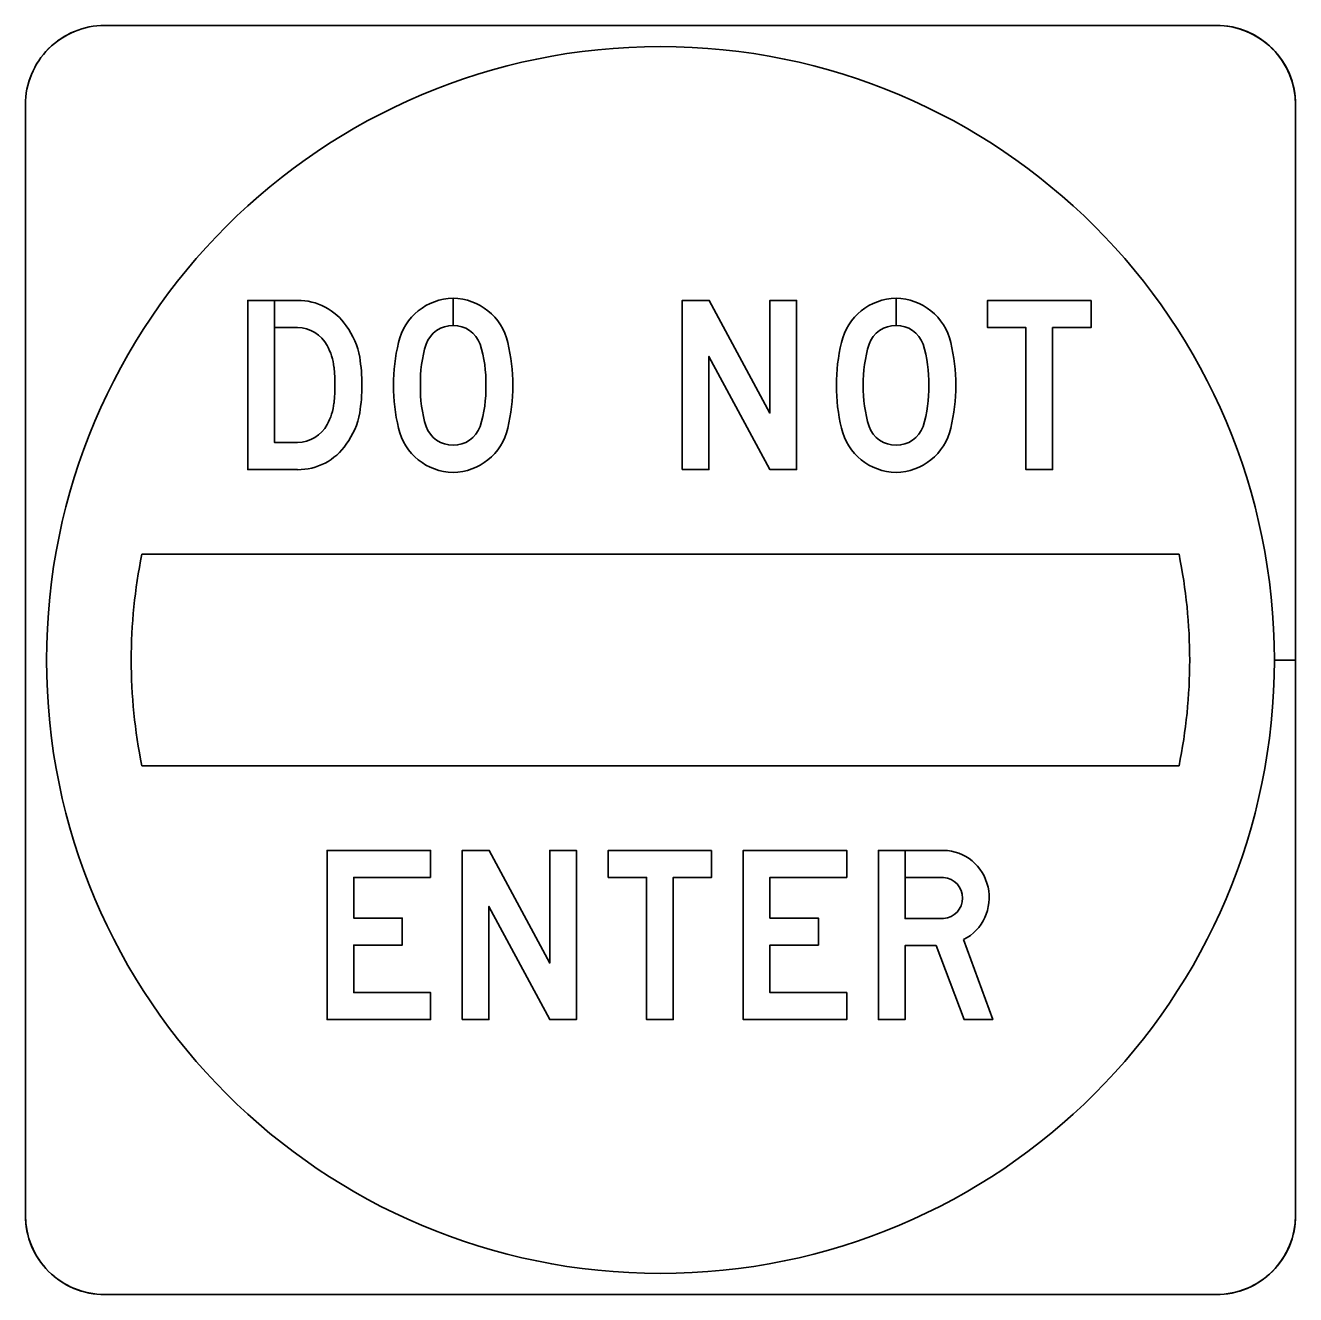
# Model space of a CAD drawing. Extents: x 658976 to 668726, y 639543 to 647196.
# Drawn here: x 664928.8 to 664966.31, y 643182.99 to 643220.49 of the extents above; entities that cross this region are included whole.
import ezdxf

# ---------------------------------------------------------------- set-up
doc = ezdxf.new("R2010")
doc.units = 0
doc.layers.add('R_SIGN - HWY 16', color=7, linetype='Continuous')

msp = doc.modelspace()

# ---------------------------------------------------------------- linework, layer by layer
at = {"layer": 'R_SIGN - HWY 16'}
for p, q in [((664963.97, 643220.489), (664931.145, 643220.489)), ((664963.97, 643220.489), (664931.145, 643220.489)), ((664963.969, 643220.488), (664931.145, 643220.488)), ((664963.969, 643220.488), (664931.145, 643220.488)), ((664963.969, 643220.488), (664931.145, 643220.488)), ((664928.8, 643218.146), (664928.8, 643185.332)), ((664928.8, 643218.146), (664928.8, 643185.332)), ((664928.8, 643218.144), (664928.8, 643185.332)), ((664928.8, 643218.144), (664928.8, 643185.332)), ((664928.8, 643218.144), (664928.8, 643185.332)), ((664966.313, 643185.332), (664966.313, 643218.144)), ((664966.313, 643201.737), (664966.313, 643218.144)), ((664966.313, 643201.737), (664966.313, 643218.144)), ((664966.315, 643185.332), (664966.315, 643218.146)), ((664966.315, 643185.332), (664966.315, 643218.146)), ((664941.433, 643211.619), (664941.433, 643212.424)), ((664941.433, 643212.424), (664941.433, 643211.619)), ((664941.433, 643211.619), (664941.433, 643212.424)), ((664941.433, 643212.424), (664941.433, 643211.619)), ((664954.515, 643211.619), (664954.515, 643212.424)), ((664954.515, 643212.424), (664954.515, 643211.619)), ((664954.515, 643211.619), (664954.515, 643212.424)), ((664954.515, 643212.424), (664954.515, 643211.619)), ((664936.836, 643211.563), (664936.161, 643211.563)), ((664941.433, 643211.619), (664941.433, 643211.619)), ((664941.433, 643211.619), (664941.433, 643211.619)), ((664954.515, 643211.619), (664954.515, 643211.619)), ((664954.515, 643211.619), (664954.515, 643211.619)), ((664936.836, 643208.163), (664936.161, 643208.163)), ((664936.836, 643208.163), (664936.161, 643208.163)), ((664935.365, 643207.363), (664936.836, 643207.363)), ((664962.871, 643204.863), (664932.242, 643204.863)), ((664966.313, 643201.737), (664965.688, 643201.737)), ((664966.315, 643185.332), (664966.315, 643201.737)), ((664966.315, 643185.332), (664966.315, 643201.737)), ((664932.242, 643198.613), (664962.871, 643198.613)), ((664955.918, 643194.1), (664954.781, 643194.1)), ((664931.145, 643182.988), (664963.97, 643182.988)), ((664931.145, 643182.988), (664963.97, 643182.988)), ((664931.145, 643182.988), (664963.969, 643182.988)), ((664931.145, 643182.988), (664963.97, 643182.988)), ((664931.145, 643182.988), (664963.97, 643182.988))]:
    msp.add_line(p, q, dxfattribs=at)
for points in [[(664936.836, 643212.363), (664935.365, 643212.363), (664935.365, 643207.363)], [(664936.161, 643208.163), (664936.161, 643212.363), (664935.365, 643212.363), (664935.365, 643207.363), (664936.836, 643207.363)], [(664936.161, 643208.163), (664936.161, 643212.363), (664935.365, 643212.363), (664935.365, 643207.363), (664936.836, 643207.363)], [(664936.836, 643212.363), (664936.161, 643212.363), (664936.161, 643211.563), (664936.836, 643211.563)], [(664936.836, 643212.363), (664936.161, 643212.363), (664936.161, 643211.563), (664936.836, 643211.563)], [(664936.161, 643211.563), (664936.161, 643208.163), (664936.836, 643208.163)], [(664932.242, 643204.863), (664932.243, 643204.863), (664962.871, 643204.863), (664962.872, 643204.863)], [(664965.688, 643201.738), (664966.313, 643201.738)], [(664966.315, 643201.737), (664965.688, 643201.737)], [(664965.688, 643201.737), (664966.313, 643201.737)], [(664962.872, 643198.614), (664962.871, 643198.614), (664932.243, 643198.614), (664932.242, 643198.614)], [(664955.918, 643196.113), (664953.994, 643196.113), (664953.994, 643191.113), (664954.781, 643191.113), (664954.781, 643193.3), (664955.699, 643193.3)], [(664955.918, 643194.1), (664954.781, 643194.1), (664954.781, 643196.113), (664953.994, 643196.113), (664953.994, 643191.113)], [(664955.918, 643194.1), (664954.781, 643194.1), (664954.781, 643196.113), (664953.994, 643196.113), (664953.994, 643191.113)], [(664955.918, 643196.113), (664954.783, 643196.113), (664954.783, 643195.313), (664955.918, 643195.313)], [(664955.918, 643196.113), (664954.783, 643196.113), (664954.783, 643195.313), (664955.918, 643195.313)], [(664954.781, 643194.1), (664954.781, 643195.313), (664955.918, 643195.313)], [(664953.994, 643191.113), (664954.781, 643191.113), (664954.781, 643193.3), (664955.699, 643193.3), (664956.525, 643191.113), (664957.369, 643191.113), (664956.511, 643193.477)], [(664953.994, 643191.113), (664954.781, 643191.113), (664954.781, 643193.3), (664955.699, 643193.3), (664956.525, 643191.113), (664957.369, 643191.113), (664956.511, 643193.477)], [(664955.699, 643193.3), (664956.525, 643191.113), (664957.369, 643191.113), (664956.511, 643193.477)]]:
    msp.add_lwpolyline(points, dxfattribs=at)
for points in [[(664948.202, 643207.363), (664948.202, 643212.363), (664948.999, 643212.363), (664950.789, 643209.034), (664950.789, 643212.363), (664951.577, 643212.363), (664951.577, 643207.363), (664950.789, 643207.363), (664948.989, 643210.709), (664948.989, 643207.363)], [(664948.202, 643207.363), (664948.202, 643212.363), (664948.999, 643212.363), (664950.789, 643209.034), (664950.789, 643212.363), (664951.577, 643212.363), (664951.577, 643207.363), (664950.789, 643207.363), (664948.989, 643210.709), (664948.989, 643207.363)], [(664948.202, 643207.363), (664948.202, 643212.363), (664948.999, 643212.363), (664950.789, 643209.034), (664950.789, 643212.363), (664951.577, 643212.363), (664951.577, 643207.363), (664950.789, 643207.363), (664948.989, 643210.709), (664948.989, 643207.363)], [(664960.272, 643212.363), (664960.272, 643211.563), (664959.139, 643211.563), (664959.139, 643207.363), (664958.35, 643207.363), (664958.35, 643211.563), (664957.217, 643211.563), (664957.217, 643212.363)], [(664960.272, 643212.363), (664960.272, 643211.563), (664959.139, 643211.563), (664959.139, 643207.363), (664958.35, 643207.363), (664958.35, 643211.563), (664957.217, 643211.563), (664957.217, 643212.363)], [(664960.272, 643212.363), (664960.272, 643211.563), (664959.139, 643211.563), (664959.139, 643207.363), (664958.35, 643207.363), (664958.35, 643211.563), (664957.217, 643211.563), (664957.217, 643212.363)], [(664940.765, 643195.313), (664938.498, 643195.313), (664938.498, 643194.113), (664939.931, 643194.113), (664939.931, 643193.313), (664938.498, 643193.313), (664938.498, 643191.913), (664940.765, 643191.913), (664940.765, 643191.113), (664937.71, 643191.113), (664937.71, 643196.113), (664940.765, 643196.113)], [(664940.765, 643195.313), (664938.498, 643195.313), (664938.498, 643194.113), (664939.931, 643194.113), (664939.931, 643193.313), (664938.498, 643193.313), (664938.498, 643191.913), (664940.765, 643191.913), (664940.765, 643191.113), (664937.71, 643191.113), (664937.71, 643196.113), (664940.765, 643196.113)], [(664940.765, 643195.313), (664938.498, 643195.313), (664938.498, 643194.113), (664939.931, 643194.113), (664939.931, 643193.313), (664938.498, 643193.313), (664938.498, 643191.913), (664940.765, 643191.913), (664940.765, 643191.113), (664937.71, 643191.113), (664937.71, 643196.113), (664940.765, 643196.113)], [(664941.7, 643191.113), (664941.7, 643196.113), (664942.498, 643196.113), (664944.286, 643192.785), (664944.286, 643196.113), (664945.075, 643196.113), (664945.075, 643191.113), (664944.286, 643191.113), (664942.488, 643194.46), (664942.488, 643191.113)], [(664941.7, 643191.113), (664941.7, 643196.113), (664942.498, 643196.113), (664944.286, 643192.785), (664944.286, 643196.113), (664945.075, 643196.113), (664945.075, 643191.113), (664944.286, 643191.113), (664942.488, 643194.46), (664942.488, 643191.113)], [(664941.7, 643191.113), (664941.7, 643196.113), (664942.498, 643196.113), (664944.286, 643192.785), (664944.286, 643196.113), (664945.075, 643196.113), (664945.075, 643191.113), (664944.286, 643191.113), (664942.488, 643194.46), (664942.488, 643191.113)], [(664949.067, 643196.113), (664949.067, 643195.313), (664947.934, 643195.313), (664947.934, 643191.113), (664947.145, 643191.113), (664947.145, 643195.313), (664946.012, 643195.313), (664946.012, 643196.113)], [(664949.067, 643196.113), (664949.067, 643195.313), (664947.934, 643195.313), (664947.934, 643191.113), (664947.145, 643191.113), (664947.145, 643195.313), (664946.012, 643195.313), (664946.012, 643196.113)], [(664949.067, 643196.113), (664949.067, 643195.313), (664947.934, 643195.313), (664947.934, 643191.113), (664947.145, 643191.113), (664947.145, 643195.313), (664946.012, 643195.313), (664946.012, 643196.113)], [(664953.057, 643195.313), (664950.79, 643195.313), (664950.79, 643194.113), (664952.223, 643194.113), (664952.223, 643193.313), (664950.79, 643193.313), (664950.79, 643191.913), (664953.057, 643191.913), (664953.057, 643191.113), (664950.002, 643191.113), (664950.002, 643196.113), (664953.057, 643196.113)], [(664953.057, 643195.313), (664950.79, 643195.313), (664950.79, 643194.113), (664952.223, 643194.113), (664952.223, 643193.313), (664950.79, 643193.313), (664950.79, 643191.913), (664953.057, 643191.913), (664953.057, 643191.113), (664950.002, 643191.113), (664950.002, 643196.113), (664953.057, 643196.113)], [(664953.057, 643195.313), (664950.79, 643195.313), (664950.79, 643194.113), (664952.223, 643194.113), (664952.223, 643193.313), (664950.79, 643193.313), (664950.79, 643191.913), (664953.057, 643191.913), (664953.057, 643191.113), (664950.002, 643191.113), (664950.002, 643196.113), (664953.057, 643196.113)]]:
    msp.add_lwpolyline(points, close=True, dxfattribs=at)
for centre, major_axis, ratio, start_param, end_param in [((664931.145, 643218.146), (2.345, 0), 0.999667, 1.570796, 3.141593), ((664931.145, 643218.146), (2.345, 0), 0.999667, 1.570796, 3.141593), ((664931.145, 643218.144), (2.345, 0), 0.999667, 1.570796, 3.141593), ((664931.145, 643218.144), (2.345, 0), 0.999667, 1.570796, 3.141593), ((664931.145, 643218.144), (2.345, 0), 0.999667, 1.570796, 3.141593), ((664963.969, 643218.144), (2.345, 0), 0.999667, 6.283185, 7.853982), ((664963.969, 643218.144), (2.345, 0), 0.999667, 6.283185, 7.853982), ((664963.969, 643218.144), (2.345, 0), 0.999667, 6.283185, 7.853982), ((664963.97, 643218.146), (2.345, 0), 0.999667, 0, 1.570796), ((664963.97, 643218.146), (2.345, 0), 0.999667, 0, 1.570796), ((664947.557, 643201.738), (18.131, 0), 0.999667, 0, 6.283158), ((664947.557, 643201.738), (18.131, 0), 0.999667, 0, 6.283158), ((664947.557, 643201.738), (18.131, 0), 0.999667, 0, 6.283158), ((664936.859, 643210.641), (0, 1.722), 0.994387, 5.308841, 6.296324), ((664936.859, 643210.641), (0, 1.722), 0.994387, 5.308841, 6.296324), ((664936.859, 643210.641), (0, 1.722), 0.994387, 5.308841, 6.296324), ((664941.445, 643210.733), (0, 1.692), 0.985425, 0.007008, 1.34227), ((664941.445, 643210.733), (0, 1.692), 0.985425, 0.007008, 1.34227), ((664941.445, 643210.733), (0, 1.692), 0.985425, 0.007008, 1.34227), ((664941.421, 643210.733), (0, 1.692), 0.985425, 4.940915, 6.276178), ((664941.421, 643210.733), (0, 1.692), 0.985425, 4.940915, 6.27603), ((664941.421, 643210.733), (0, 1.692), 0.985425, 4.940915, 6.27603), ((664954.527, 643210.733), (0, 1.692), 0.985425, 0.007008, 1.34227), ((664954.527, 643210.733), (0, 1.692), 0.985425, 0.007008, 1.34227), ((664954.527, 643210.733), (0, 1.692), 0.985425, 0.007008, 1.34227), ((664954.504, 643210.733), (0, 1.692), 0.985425, 4.940915, 6.276178), ((664954.504, 643210.733), (0, 1.692), 0.985425, 4.940915, 6.27603), ((664954.504, 643210.733), (0, 1.692), 0.985425, 4.940915, 6.27603), ((664936.818, 643210.539), (0, 1.024), 0.994387, 5.209958, 6.265172), ((664936.818, 643210.539), (0, 1.024), 0.994387, 5.209958, 6.265172), ((664936.818, 643210.539), (0, 1.024), 0.994387, 5.209958, 6.265172), ((664936.519, 643210.291), (0, 2.204), 0.994387, 4.893794, 5.353227), ((664936.519, 643210.291), (0, 2.204), 0.994387, 4.893794, 5.353227), ((664936.519, 643210.291), (0, 2.204), 0.994387, 4.893794, 5.353227), ((664941.408, 643210.785), (0, 0.835), 0.985425, 6.252339, 7.504367), ((664941.408, 643210.785), (0, 0.835), 0.985425, 6.252339, 7.504367), ((664941.408, 643210.785), (0, 0.835), 0.985425, 6.252339, 7.504367), ((664941.458, 643210.785), (0, 0.835), 0.985425, 5.062003, 6.314032), ((664941.458, 643210.785), (0, 0.835), 0.985425, 5.062003, 6.313732), ((664941.458, 643210.785), (0, 0.835), 0.985425, 5.062003, 6.313732), ((664954.49, 643210.785), (0, 0.835), 0.985425, 6.252339, 7.504367), ((664954.49, 643210.785), (0, 0.835), 0.985425, 6.252339, 7.504367), ((664954.49, 643210.785), (0, 0.835), 0.985425, 6.252339, 7.504367), ((664954.541, 643210.785), (0, 0.835), 0.985425, 5.062003, 6.314032), ((664954.541, 643210.785), (0, 0.835), 0.985425, 5.062003, 6.313732), ((664954.541, 643210.785), (0, 0.835), 0.985425, 5.062003, 6.313732), ((664944.728, 643209.88), (0, 5.131), 0.985425, 1.327472, 1.575821), ((664944.728, 643209.88), (0, 5.131), 0.985425, 1.327472, 1.575821), ((664944.728, 643209.88), (0, 5.131), 0.985425, 1.327472, 1.575821), ((664938.138, 643209.88), (0, 5.131), 0.985425, 4.707364, 4.955713), ((664938.138, 643209.88), (0, 5.131), 0.985425, 4.707364, 4.955713), ((664938.138, 643209.88), (0, 5.131), 0.985425, 4.707364, 4.955713), ((664957.81, 643209.88), (0, 5.131), 0.985425, 1.327472, 1.575821), ((664957.81, 643209.88), (0, 5.131), 0.985425, 1.327472, 1.575821), ((664957.81, 643209.88), (0, 5.131), 0.985425, 1.327472, 1.575821), ((664951.221, 643209.88), (0, 5.131), 0.985425, 4.707364, 4.955713), ((664951.221, 643209.88), (0, 5.131), 0.985425, 4.707364, 4.955713), ((664951.221, 643209.88), (0, 5.131), 0.985425, 4.707364, 4.955713), ((664936.219, 643210.198), (0, 1.716), 0.994387, 4.827156, 5.217241), ((664936.219, 643210.198), (0, 1.716), 0.994387, 4.827156, 5.217241), ((664936.219, 643210.198), (0, 1.716), 0.994387, 4.827156, 5.217241), ((664944.174, 643209.945), (0, 3.764), 0.985425, 1.267043, 1.594924), ((664944.174, 643209.945), (0, 3.764), 0.985425, 1.267042, 1.594924), ((664944.174, 643209.945), (0, 3.764), 0.985425, 1.267042, 1.594924), ((664938.692, 643209.945), (0, 3.764), 0.985425, 4.688261, 5.016143), ((664938.692, 643209.945), (0, 3.764), 0.985425, 4.688261, 5.016143), ((664938.692, 643209.945), (0, 3.764), 0.985425, 4.688261, 5.016143), ((664957.256, 643209.945), (0, 3.764), 0.985425, 1.267043, 1.594924), ((664957.256, 643209.945), (0, 3.764), 0.985425, 1.267042, 1.594924), ((664957.256, 643209.945), (0, 3.764), 0.985425, 1.267042, 1.594924), ((664951.774, 643209.945), (0, 3.764), 0.985425, 4.688261, 5.016143), ((664951.774, 643209.945), (0, 3.764), 0.985425, 4.688261, 5.016143), ((664951.774, 643209.945), (0, 3.764), 0.985425, 4.688261, 5.016143), ((664934.189, 643209.954), (0, 3.773), 0.994387, 4.688208, 4.829332), ((664934.189, 643209.954), (0, 3.773), 0.994387, 4.688208, 4.829332), ((664934.189, 643209.954), (0, 3.773), 0.994387, 4.688208, 4.829332), ((664933.153, 643209.823), (0, 5.619), 0.994387, 4.719381, 4.866939), ((664933.153, 643209.823), (0, 5.619), 0.994387, 4.719381, 4.866939), ((664933.153, 643209.823), (0, 5.619), 0.994387, 4.719381, 4.866939), ((664934.189, 643209.772), (0, 3.773), 0.994387, 4.595446, 4.73657), ((664934.189, 643209.772), (0, 3.773), 0.994387, 4.595446, 4.73657), ((664934.189, 643209.772), (0, 3.773), 0.994387, 4.595446, 4.73657), ((664933.153, 643209.902), (0, 5.619), 0.994387, 4.557839, 4.705397), ((664933.153, 643209.902), (0, 5.619), 0.994387, 4.557839, 4.705397), ((664933.153, 643209.902), (0, 5.619), 0.994387, 4.557839, 4.705397), ((664944.728, 643209.828), (0, 5.131), 0.985425, 1.565772, 1.814121), ((664944.728, 643209.828), (0, 5.131), 0.985425, 1.565772, 1.814121), ((664944.728, 643209.828), (0, 5.131), 0.985425, 1.565772, 1.814121), ((664944.174, 643209.763), (0, 3.764), 0.985425, 1.546668, 1.87455), ((664944.174, 643209.763), (0, 3.764), 0.985425, 1.546668, 1.87455), ((664944.174, 643209.763), (0, 3.764), 0.985425, 1.546668, 1.87455), ((664938.692, 643209.763), (0, 3.764), 0.985425, 4.408635, 4.736517), ((664938.692, 643209.763), (0, 3.764), 0.985425, 4.408635, 4.736517), ((664938.692, 643209.763), (0, 3.764), 0.985425, 4.408635, 4.736517), ((664938.138, 643209.828), (0, 5.131), 0.985425, 4.469065, 4.717414), ((664938.138, 643209.828), (0, 5.131), 0.985425, 4.469065, 4.717414), ((664938.138, 643209.828), (0, 5.131), 0.985425, 4.469065, 4.717414), ((664957.81, 643209.828), (0, 5.131), 0.985425, 1.565772, 1.814121), ((664957.81, 643209.828), (0, 5.131), 0.985425, 1.565772, 1.814121), ((664957.81, 643209.828), (0, 5.131), 0.985425, 1.565772, 1.814121), ((664957.256, 643209.763), (0, 3.764), 0.985425, 1.546668, 1.87455), ((664957.256, 643209.763), (0, 3.764), 0.985425, 1.546668, 1.87455), ((664957.256, 643209.763), (0, 3.764), 0.985425, 1.546668, 1.87455), ((664951.774, 643209.763), (0, 3.764), 0.985425, 4.408635, 4.736517), ((664951.774, 643209.763), (0, 3.764), 0.985425, 4.408635, 4.736517), ((664951.774, 643209.763), (0, 3.764), 0.985425, 4.408635, 4.736517), ((664951.221, 643209.828), (0, 5.131), 0.985425, 4.469065, 4.717414), ((664951.221, 643209.828), (0, 5.131), 0.985425, 4.469065, 4.717414), ((664951.221, 643209.828), (0, 5.131), 0.985425, 4.469065, 4.717414), ((664936.219, 643209.528), (0, 1.716), 0.994387, 4.207537, 4.597622), ((664936.219, 643209.528), (0, 1.716), 0.994387, 4.207537, 4.597622), ((664936.219, 643209.528), (0, 1.716), 0.994387, 4.207537, 4.597622), ((664936.519, 643209.435), (0, 2.204), 0.994387, 4.071551, 4.530984), ((664936.519, 643209.435), (0, 2.204), 0.994387, 4.071551, 4.530984), ((664936.519, 643209.435), (0, 2.204), 0.994387, 4.071551, 4.530984), ((664936.818, 643209.187), (0, 1.024), 0.994387, 3.159606, 4.21482), ((664936.818, 643209.187), (0, 1.024), 0.994387, 3.159606, 4.21482), ((664936.818, 643209.187), (0, 1.024), 0.994387, 3.159606, 4.21482), ((664941.445, 643208.975), (0, 1.692), 0.985425, 1.799323, 3.134585), ((664941.445, 643208.975), (0, 1.692), 0.985425, 1.799323, 3.134585), ((664941.445, 643208.975), (0, 1.692), 0.985425, 1.799323, 3.134585), ((664941.408, 643208.923), (0, 0.835), 0.985425, 1.920411, 3.172439), ((664941.408, 643208.923), (0, 0.835), 0.985425, 1.920411, 3.172439), ((664941.408, 643208.923), (0, 0.835), 0.985425, 1.920411, 3.172439), ((664941.458, 643208.923), (0, 0.835), 0.985425, 3.110746, 4.362774), ((664941.458, 643208.923), (0, 0.835), 0.985425, 3.110746, 4.362775), ((664941.458, 643208.923), (0, 0.835), 0.985425, 3.110746, 4.362775), ((664941.421, 643208.975), (0, 1.692), 0.985425, 3.1486, 4.483863), ((664941.421, 643208.975), (0, 1.692), 0.985425, 3.1486, 4.483863), ((664941.421, 643208.975), (0, 1.692), 0.985425, 3.1486, 4.483863), ((664954.527, 643208.975), (0, 1.692), 0.985425, 1.799323, 3.134585), ((664954.527, 643208.975), (0, 1.692), 0.985425, 1.799323, 3.134585), ((664954.527, 643208.975), (0, 1.692), 0.985425, 1.799323, 3.134585), ((664954.49, 643208.923), (0, 0.835), 0.985425, 1.920411, 3.172439), ((664954.49, 643208.923), (0, 0.835), 0.985425, 1.920411, 3.172439), ((664954.49, 643208.923), (0, 0.835), 0.985425, 1.920411, 3.172439), ((664954.541, 643208.923), (0, 0.835), 0.985425, 3.110746, 4.362774), ((664954.541, 643208.923), (0, 0.835), 0.985425, 3.110746, 4.362775), ((664954.541, 643208.923), (0, 0.835), 0.985425, 3.110746, 4.362775), ((664954.504, 643208.975), (0, 1.692), 0.985425, 3.1486, 4.483863), ((664954.504, 643208.975), (0, 1.692), 0.985425, 3.1486, 4.483863), ((664954.504, 643208.975), (0, 1.692), 0.985425, 3.1486, 4.483863), ((664936.859, 643209.084), (0, 1.722), 0.994387, 3.128454, 4.115937), ((664936.859, 643209.084), (0, 1.722), 0.994387, 3.128454, 4.115937), ((664936.859, 643209.084), (0, 1.722), 0.994387, 3.128454, 4.115937), ((664947.557, 643201.738), (15.63, 0), 0.999667, 2.940234, 3.342952), ((664947.557, 643201.738), (15.63, 0), 0.999667, 2.940234, 3.342952), ((664947.557, 643201.738), (15.63, 0), 0.999667, 0, 0.201359), ((664947.557, 643201.738), (15.63, 0), 0.999667, 0, 0.201359), ((664947.557, 643201.738), (15.63, 0), 0.999667, 6.081826, 6.283153), ((664947.557, 643201.738), (15.63, 0), 0.999667, 6.081826, 6.283153), ((664955.893, 643194.721), (0, 1.393), 0.985328, 3.608399, 6.264838), ((664955.893, 643194.721), (0, 1.393), 0.985328, 3.608399, 6.264838), ((664955.893, 643194.721), (0, 1.393), 0.985328, 3.608399, 6.264838), ((664955.876, 643194.706), (0, 0.609), 0.985328, 3.211299, 6.213479), ((664955.876, 643194.706), (0, 0.609), 0.985328, 3.211299, 6.213479), ((664955.876, 643194.706), (0, 0.609), 0.985328, 3.211299, 6.213479), ((664931.145, 643185.332), (2.345, 0), 0.999667, 3.141593, 4.712389), ((664931.145, 643185.332), (2.345, 0), 0.999667, 3.141593, 4.712389), ((664931.145, 643185.332), (2.345, 0), 0.999667, 3.141592, 4.71239), ((664931.145, 643185.332), (2.345, 0), 0.999667, 3.141593, 4.712389), ((664931.145, 643185.332), (2.345, 0), 0.999667, 3.141593, 4.712389), ((664963.969, 643185.332), (2.345, 0), 0.999667, 4.712388, 6.283186), ((664963.969, 643185.332), (2.345, 0), 0.999667, 4.712388, 6.283186), ((664963.969, 643185.332), (2.345, 0), 0.999667, 4.712388, 6.283186), ((664963.97, 643185.332), (2.345, 0), 0.999667, 4.712389, 6.283185), ((664963.97, 643185.332), (2.345, 0), 0.999667, 4.712389, 6.283185)]:
    msp.add_ellipse(centre, major_axis=major_axis, ratio=ratio, start_param=start_param, end_param=end_param, dxfattribs=at)

doc.saveas('drawing.dxf')
